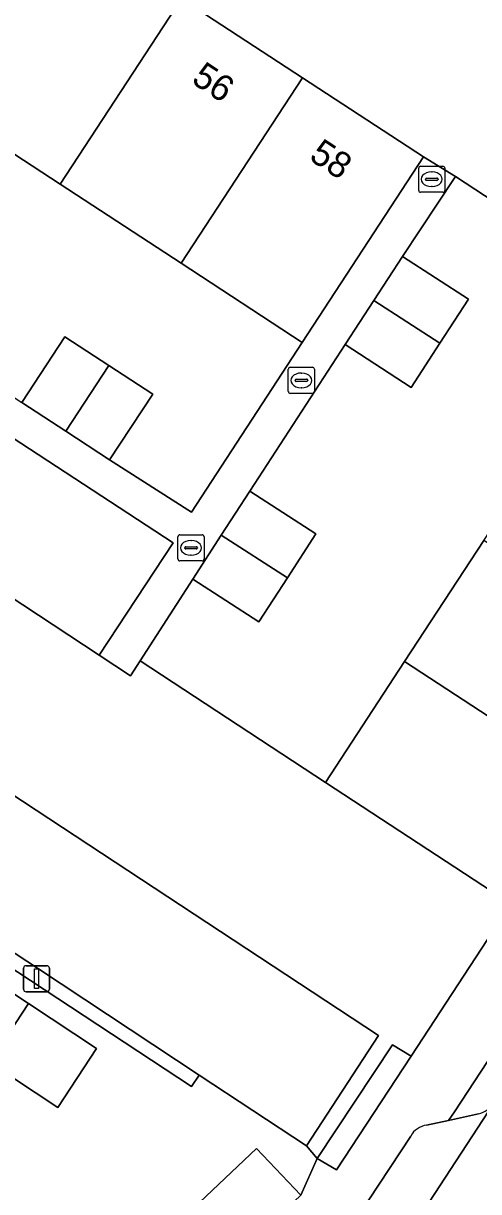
# Model space of a CAD drawing. Extents: x 159279 to 160377, y 384531 to 385888.
# Drawn here: x 159728.58 to 159746.01, y 384921.47 to 384966.22 of the extents above; entities that cross this region are included whole.
import ezdxf

# ---------------------------------------------------------------- set-up
doc = ezdxf.new("R2010")
doc.units = 0
for name, color, linetype in [('IMGEO_Erf', 7, 'Continuous'), ('IMGEO_Groenvoorziening', 7, 'Continuous'), ('IMGEO_Kolk', 7, 'Continuous'), ('IMGEO_Lichtmast', 7, 'Continuous'), ('IMGEO_Pand', 7, 'Continuous'), ('IMGEO_Pand_nummerreeks', 7, 'Continuous'), ('IMGEO_Parkeervlak_open', 7, 'Continuous'), ('IMGEO_Rijbaan_lokaal_open', 7, 'Continuous'), ('IMGEO_Rioolput', 7, 'Continuous'), ('IMGEO_Voetpad_open', 7, 'Continuous')]:
    doc.layers.add(name, color=color, linetype=linetype)

msp = doc.modelspace()

# ---------------------------------------------------------------- linework, layer by layer
at = {"layer": 'IMGEO_Erf'}
for points in [[(159734.619, 384957.031), (159729.987, 384960.06), (159725.356, 384963.089), (159720.725, 384966.117), (159718.079, 384962.075), (159716.45, 384959.588), (159719.314, 384957.719), (159720.959, 384960.24), (159722.64, 384959.148), (159724.32, 384958.056), (159722.661, 384955.535), (159728.517, 384951.699), (159730.162, 384954.219), (159731.849, 384953.117), (159733.535, 384952.015), (159731.879, 384949.504), (159735.021, 384947.5), (159739.252, 384954.001)], [(159749.235, 384951.039), (159752.264, 384955.67), (159745.125, 384960.358), (159743.095, 384957.294), (159745.62, 384955.656), (159744.524, 384953.967), (159743.429, 384952.279), (159740.904, 384953.918), (159737.248, 384948.3), (159739.776, 384946.667), (159738.687, 384944.981), (159737.598, 384943.295), (159735.07, 384944.928), (159733.051, 384941.803), (159740.147, 384937.148), (159743.176, 384941.779), (159746.206, 384946.409)]]:
    msp.add_lwpolyline(points, close=True, dxfattribs=at)
for points in [[(159732.03, 384914.588), (159734.623, 384916.992), (159732.923, 384918.784), (159737.5, 384923.127), (159739.201, 384921.335), (159739.825, 384922.747), (159739.415, 384923.231), (159735.306, 384925.93), (159735.022, 384925.5), (159706.801, 384944.073), (159706.591, 384943.78), (159674.116, 384964.946)], [(159726.172, 384930.388), (159728.776, 384928.675), (159731.38, 384926.961), (159729.894, 384924.703), (159727.29, 384926.416)]]:
    msp.add_lwpolyline(points, dxfattribs=at)
at = {"layer": 'IMGEO_Groenvoorziening'}
for points in [[(159707.106, 384944.499), (159706.801, 384944.073), (159735.022, 384925.5), (159735.306, 384925.93), (159729.157, 384930.006)], [(159743.43, 384926.667), (159742.712, 384927.097), (159739.825, 384922.747), (159740.574, 384922.309)]]:
    msp.add_lwpolyline(points, close=True, dxfattribs=at)
at = {"layer": 'IMGEO_Kolk'}
for p, q in [((159738.724, 384952.12), (159738.724, 384952.972)), ((159738.799, 384953.046), (159739.651, 384953.046)), ((159739.725, 384952.972), (159739.725, 384952.12)), ((159738.983, 384952.54), (159738.983, 384952.552)), ((159739.421, 384952.503), (159739.023, 384952.503)), ((159739.026, 384952.589), (159739.424, 384952.589)), ((159739.212, 384952.826), (159739.237, 384952.826)), ((159739.467, 384952.552), (159739.467, 384952.54)), ((159739.651, 384952.046), (159738.799, 384952.046)), ((159739.235, 384952.266), (159739.21, 384952.266)), ((159734.499, 384945.706), (159734.499, 384946.558)), ((159734.574, 384946.632), (159735.426, 384946.632)), ((159734.987, 384946.412), (159735.012, 384946.412)), ((159735.5, 384946.558), (159735.5, 384945.706)), ((159734.758, 384946.126), (159734.758, 384946.138)), ((159735.196, 384946.089), (159734.798, 384946.089)), ((159734.801, 384946.175), (159735.199, 384946.175)), ((159735.01, 384945.852), (159734.985, 384945.852)), ((159735.242, 384946.138), (159735.242, 384946.126)), ((159735.426, 384945.632), (159734.574, 384945.632))]:
    msp.add_line(p, q, dxfattribs=at)
for points in [[(159738.724, 384952.12), (159738.724, 384952.972)], [(159738.799, 384953.046), (159739.651, 384953.046)], [(159739.725, 384952.972), (159739.725, 384952.12)], [(159739.651, 384952.046), (159738.799, 384952.046)], [(159734.499, 384945.706), (159734.499, 384946.558)], [(159734.574, 384946.632), (159735.426, 384946.632)], [(159735.5, 384946.558), (159735.5, 384945.706)], [(159735.426, 384945.632), (159734.574, 384945.632)]]:
    msp.add_lwpolyline(points, dxfattribs=at)
for centre, radius, start, end in [((159738.801, 384952.97), 0.0765, 91.552, 178.448), ((159738.801, 384952.97), 0.0765, 91.552, 178.448), ((159739.649, 384952.97), 0.0765, 1.552, 88.448), ((159739.649, 384952.97), 0.0765, 1.552, 88.448), ((159739.023, 384952.549), 0.0403, 85.8775, 175.7526), ((159739.02, 384952.539), 0.0366, 178.938, 274.7102), ((159739.424, 384952.546), 0.043, 264.8664, 352.4533), ((159739.428, 384952.551), 0.0386, 1.7309, 96.639), ((159738.801, 384952.122), 0.0765, 181.552, 268.448), ((159738.801, 384952.122), 0.0765, 181.552, 268.448), ((159739.649, 384952.122), 0.0765, 271.552, 358.448), ((159739.649, 384952.122), 0.0765, 271.552, 358.448), ((159734.576, 384946.556), 0.0765, 91.552, 178.448), ((159734.576, 384946.556), 0.0765, 91.552, 178.448), ((159735.424, 384946.556), 0.0765, 1.552, 88.448), ((159735.424, 384946.556), 0.0765, 1.552, 88.448), ((159734.798, 384946.135), 0.0403, 85.8775, 175.7526), ((159734.795, 384946.125), 0.0366, 178.938, 274.7102), ((159735.199, 384946.132), 0.043, 264.8664, 352.4533), ((159735.203, 384946.137), 0.0386, 1.7309, 96.639), ((159734.576, 384945.708), 0.0765, 181.552, 268.448), ((159734.576, 384945.708), 0.0765, 181.552, 268.448), ((159735.424, 384945.708), 0.0765, 271.552, 358.448), ((159735.424, 384945.708), 0.0765, 271.552, 358.448)]:
    msp.add_arc(centre, radius, start, end, dxfattribs=at)
for centre, major_axis, ratio, start_param, end_param in [((159739.211, 384952.546), (-0.387, 0.002), 0.722429, 4.712389, 7.853982), ((159739.236, 384952.546), (-0.39, 0.002), 0.717154, 1.570796, 4.712389), ((159734.986, 384946.132), (-0.387, 0.002), 0.722429, 4.712389, 7.853982), ((159735.011, 384946.132), (-0.39, 0.002), 0.717154, 1.570796, 4.712389)]:
    msp.add_ellipse(centre, major_axis=major_axis, ratio=ratio, start_param=start_param, end_param=end_param, dxfattribs=at)
at = {"layer": 'IMGEO_Lichtmast'}
for p, q in [((159728.688, 384930.129), (159729.478, 384930.129)), ((159729.478, 384930.129), (159728.688, 384930.129)), ((159728.588, 384929.229), (159728.588, 384930.029)), ((159728.588, 384930.029), (159728.588, 384929.229)), ((159729.578, 384930.029), (159729.578, 384929.229)), ((159729.578, 384929.229), (159729.578, 384930.029)), ((159729.478, 384929.129), (159728.688, 384929.129)), ((159728.688, 384929.129), (159729.478, 384929.129))]:
    msp.add_line(p, q, dxfattribs=at)
msp.add_lwpolyline([(159729.008, 384930.004), (159729.158, 384930.004), (159729.158, 384929.254), (159729.008, 384929.254), (159729.008, 384930.004)], dxfattribs=at)
for centre, start, end in [((159728.688, 384930.029), 90, 180), ((159728.688, 384930.029), 90, 180), ((159729.478, 384930.029), 0, 90), ((159729.478, 384930.029), 360, 90), ((159728.688, 384929.229), 180, 270), ((159728.688, 384929.229), 180, 270), ((159729.478, 384929.229), 270, 0), ((159729.478, 384929.229), 270, 0)]:
    msp.add_arc(centre, 0.1, start, end, dxfattribs=at)
at = {"layer": 'IMGEO_Pand'}
for points in [[(159734.637, 384967.169), (159730.005, 384970.198), (159725.356, 384963.089), (159729.987, 384960.06)], [(159739.268, 384964.14), (159734.637, 384967.169), (159729.987, 384960.06), (159734.619, 384957.031)], [(159743.9, 384961.111), (159739.268, 384964.14), (159734.619, 384957.031), (159739.252, 384954.001)], [(159745.62, 384955.656), (159743.095, 384957.294), (159742, 384955.606), (159744.524, 384953.967)], [(159744.524, 384953.967), (159742, 384955.606), (159740.904, 384953.918), (159743.429, 384952.279)], [(159731.849, 384953.117), (159730.162, 384954.219), (159728.517, 384951.699), (159730.203, 384950.598)], [(159733.535, 384952.015), (159731.849, 384953.117), (159730.203, 384950.598), (159731.879, 384949.504)], [(159739.776, 384946.667), (159737.248, 384948.3), (159736.159, 384946.614), (159738.687, 384944.981)], [(159738.687, 384944.981), (159736.159, 384946.614), (159735.07, 384944.928), (159737.598, 384943.295)], [(159753.32, 384941.755), (159746.206, 384946.409), (159743.176, 384941.779), (159750.284, 384937.129)], [(159750.284, 384937.129), (159743.176, 384941.779), (159740.147, 384937.148), (159747.242, 384932.495)], [(159724.686, 384928.129), (159727.29, 384926.416), (159728.776, 384928.675), (159726.172, 384930.388)], [(159727.29, 384926.416), (159729.894, 384924.703), (159731.38, 384926.961), (159728.776, 384928.675)], [(159739.201, 384921.335), (159737.5, 384923.127), (159732.923, 384918.784), (159734.623, 384916.992)]]:
    msp.add_lwpolyline(points, close=True, dxfattribs=at)
at = {"layer": 'IMGEO_Parkeervlak_open'}
for points in [[(159713.342, 384953.983), (159731.479, 384942.017), (159734.316, 384946.329), (159716.103, 384958.24)], [(159709.871, 384948.728), (159707.106, 384944.499), (159729.157, 384930.006), (159735.306, 384925.93), (159739.415, 384923.231), (159742.182, 384927.456)]]:
    msp.add_lwpolyline(points, close=True, dxfattribs=at)
for points in [[(159740.796, 384915.986), (159746.587, 384924.86)], [(159746.009, 384924.449), (159744.859, 384924.201), (159744.017, 384924.019)], [(159743.413, 384923.603), (159740.597, 384919.325)]]:
    msp.add_lwpolyline(points, dxfattribs=at)
for centre, radius, start, end in [((159745.679, 384925.524), 1.125, 287.0367, 323.7945), ((159744.109, 384923.239), 0.785, 96.7037, 152.41)]:
    msp.add_arc(centre, radius, start, end, dxfattribs=at)
at = {"layer": 'IMGEO_Rijbaan_lokaal_open'}
for points in [[(159800.869, 385007.687), (159799.187, 385005.119), (159797.9, 385003.158), (159788.908, 384989.457), (159788.834, 384989.343), (159785.447, 384984.19), (159785.415, 384984.141), (159778.035, 384972.859), (159772.788, 384964.838), (159772.21, 384963.971), (159766.607, 384955.365), (159751.984, 384933.016), (159750.513, 384930.769), (159746.587, 384924.86), (159740.796, 384915.986), (159739.548, 384914.08)], [(159725.373, 384973.227), (159730.005, 384970.198), (159734.637, 384967.169), (159739.268, 384964.14), (159743.9, 384961.111), (159745.125, 384960.358), (159752.264, 384955.67), (159759.398, 384951.013), (159763.379, 384957.108), (159760.936, 384958.688)]]:
    msp.add_lwpolyline(points, dxfattribs=at)
msp.add_lwpolyline([(159733.051, 384941.803), (159732.678, 384941.226), (159731.479, 384942.017), (159713.342, 384953.983), (159709.871, 384948.728), (159742.182, 384927.456), (159739.415, 384923.231), (159739.825, 384922.747), (159742.712, 384927.097), (159743.43, 384926.667), (159747.242, 384932.495), (159740.147, 384937.148)], close=True, dxfattribs=at)
at = {"layer": 'IMGEO_Rioolput'}
for p, q in [((159743.714, 384959.824), (159743.714, 384960.676)), ((159743.789, 384960.75), (159744.641, 384960.75)), ((159744.715, 384960.676), (159744.715, 384959.824)), ((159743.973, 384960.244), (159743.973, 384960.256)), ((159744.411, 384960.207), (159744.013, 384960.207)), ((159744.016, 384960.293), (159744.414, 384960.293)), ((159744.202, 384960.53), (159744.227, 384960.53)), ((159744.457, 384960.256), (159744.457, 384960.244)), ((159744.641, 384959.75), (159743.789, 384959.75)), ((159744.225, 384959.97), (159744.2, 384959.97))]:
    msp.add_line(p, q, dxfattribs=at)
for points in [[(159743.714, 384959.824), (159743.714, 384960.676)], [(159743.789, 384960.75), (159744.641, 384960.75)], [(159744.715, 384960.676), (159744.715, 384959.824)], [(159744.641, 384959.75), (159743.789, 384959.75)]]:
    msp.add_lwpolyline(points, dxfattribs=at)
for centre, radius, start, end in [((159743.791, 384960.674), 0.0765, 91.552, 178.448), ((159743.791, 384960.674), 0.0765, 91.552, 178.448), ((159744.639, 384960.674), 0.0765, 1.552, 88.448), ((159744.639, 384960.674), 0.0765, 1.552, 88.448), ((159744.013, 384960.253), 0.0403, 85.8775, 175.7526), ((159744.01, 384960.243), 0.0366, 178.938, 274.7102), ((159744.414, 384960.25), 0.043, 264.8664, 352.4533), ((159744.418, 384960.255), 0.0386, 1.7309, 96.639), ((159743.791, 384959.826), 0.0765, 181.552, 268.448), ((159743.791, 384959.826), 0.0765, 181.552, 268.448), ((159744.639, 384959.826), 0.0765, 271.552, 358.448), ((159744.639, 384959.826), 0.0765, 271.552, 358.448)]:
    msp.add_arc(centre, radius, start, end, dxfattribs=at)
for centre, major_axis, ratio, start_param, end_param in [((159744.201, 384960.25), (-0.387, 0.002), 0.722429, 4.712389, 7.853982), ((159744.226, 384960.25), (-0.39, 0.002), 0.717154, 1.570796, 4.712389)]:
    msp.add_ellipse(centre, major_axis=major_axis, ratio=ratio, start_param=start_param, end_param=end_param, dxfattribs=at)
at = {"layer": 'IMGEO_Voetpad_open'}
for points in [[(159770.685, 384968.295), (159767.707, 384963.741), (159764.729, 384959.187), (159763.379, 384957.108), (159759.398, 384951.013), (159756.357, 384946.38), (159753.32, 384941.755), (159750.284, 384937.129), (159747.242, 384932.495), (159743.43, 384926.667), (159740.574, 384922.309), (159739.825, 384922.747), (159739.201, 384921.335), (159734.623, 384916.992), (159732.03, 384914.588)], [(159716.103, 384958.24), (159734.316, 384946.329), (159731.479, 384942.017), (159732.678, 384941.226), (159733.051, 384941.803), (159735.07, 384944.928), (159736.159, 384946.614), (159737.248, 384948.3), (159740.904, 384953.918), (159742, 384955.606), (159743.095, 384957.294), (159745.125, 384960.358), (159743.9, 384961.111), (159739.252, 384954.001), (159735.021, 384947.5), (159731.879, 384949.504), (159730.203, 384950.598), (159728.517, 384951.699)], [(159744.017, 384924.019), (159744.859, 384924.201), (159745.089, 384924.534), (159750.136, 384932.245), (159750.341, 384932.569), (159750.132, 384933.456)], [(159750.616, 384931.408), (159750.341, 384932.569), (159750.136, 384932.245), (159745.089, 384924.534), (159744.859, 384924.201), (159746.009, 384924.449)], [(159740.597, 384919.325), (159743.413, 384923.603)]]:
    msp.add_lwpolyline(points, dxfattribs=at)
for centre, radius, start, end in [((159745.679, 384925.524), 1.125, 287.0367, 323.7945), ((159744.109, 384923.239), 0.785, 96.7037, 152.41)]:
    msp.add_arc(centre, radius, start, end, dxfattribs=at)

# ---------------------------------------------------------------- texts
at = {"layer": 'IMGEO_Pand_nummerreeks'}
for s, p in [('56', (159734.971, 384963.967)), ('58', (159739.476, 384961.02))]:
    msp.add_text(s, height=1, rotation=326.6195, dxfattribs=at).set_placement(p)

doc.saveas('drawing.dxf')
